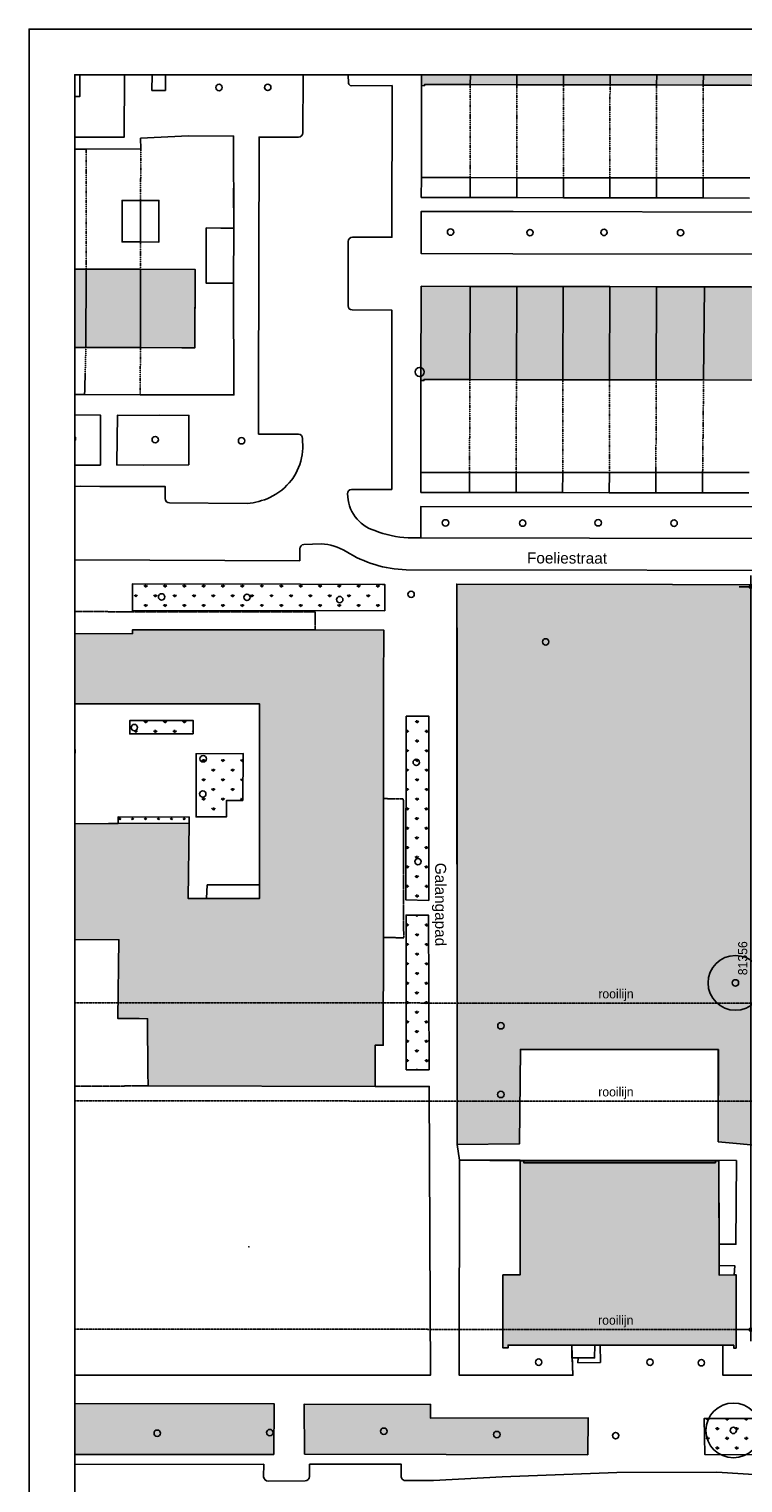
# Model space of a CAD drawing. Header units: millimetres. Extents: x -297000 to 504135, y -166520 to 252050.
# Tile 277 of 416: x -297000 to -218872, y 92830 to 252050. Entities that reach past the tile are written whole.
import ezdxf
from ezdxf.xclip import XClip

# ---------------------------------------------------------------- set-up
doc = ezdxf.new("R2010")
doc.units = ezdxf.units.MM
doc.header["$MEASUREMENT"] = 0
doc.header["$XCLIPFRAME"] = 0
for name, pattern in [('CENTER', [50.8, 31.75, -6.35, 6.35, -6.35]), ('dSV_DASHDOT', [2.54, 1.27, -0.635, 0, -0.635]), ('dSV_DASHED02', [0.9525, 0.635, -0.3175]), ('dSV_DASHED12', [0.5, 0.3, -0.2])]:
    doc.linetypes.add(name, pattern=pattern)
doc.layers.get('Defpoints').update_dxf_attribs({"color": 6})
for name, color, linetype in [('0-SOLID1', 253, 'Continuous'), ('000_bestrating', 9, 'Continuous'), ('000_FRAME_G', 7, 'Continuous'), ('000_green', 52, 'Continuous'), ('000_rooilijnen', 30, 'Continuous'), ('010_D0500_D', 1, 'Continuous'), ('010_T0000_T', 4, 'Continuous'), ('068_HATCH_H', 8, 'Continuous'), ('MB_bebouwing', 7, 'Continuous'), ('MB_begroeid', 8, 'Continuous'), ('MB_boom', 8, 'Continuous'), ('MB_gebr_scheiding_verh', 8, 'Continuous'), ('MB_hek', 8, 'dSV_KRUISLIJN03'), ('MB_kunstwerk', 8, 'Continuous'), ('MB_meubilair', 9, 'Continuous'), ('MB_overbouwing', 9, 'dSV_DASHED02'), ('MB_straatnaam', 8, 'Continuous'), ('MB_tuinscheiding', 9, 'dSV_DASHDOT'), ('MB_uitbouw_zwevend', 9, 'dSV_DASHED02'), ('MB_verhard', 8, 'Continuous'), ('MB_woningscheiding', 9, 'Continuous'), ('Plafond line', 1, 'Continuous')]:
    doc.layers.add(name, color=color, linetype=linetype)
doc.layers.add('000_FRAME_N', color=30, linetype='Continuous', plot=False)
doc.layers.add('070_DRAID_N', color=30, linetype='Continuous', plot=False)
doc.styles.add('DSV_ARIAL', font='ARIAL.TTF')
doc.styles.add('VMX 1 SMALL 0', font='unvr55w.TTF', dxfattribs={"height": 1})
doc.styles.add('VMX 2 MEDIUM 100', font='unvr55w.TTF', dxfattribs={"height": 200})
doc.styles.add('VMX 2 MEDIUM 500', font='unvr55w.TTF', dxfattribs={"height": 1000})
doc.linetypes.add('dSV_KRUISLIJN03', pattern='A,1.5,-0.75,[135,dSV.shx,S=0.425,R=45,X=0,Y=0],-0.75,1.5', length=4.5)
doc.dimstyles.new('VMX 500', dxfattribs={"dimscale": 500, "dimtxt": 1, "dimasz": 1, "dimexe": 2, "dimexo": 2, "dimgap": 0.7, "dimtad": 1, "dimdec": 0, "dimdsep": 46, "dimtxsty": 'VMX 2 MEDIUM 500', "dimblk1": 'VMX-DIM-ARROW', "dimblk2": 'VMX-DIM-ARROW', "dimsah": 1, "dimcen": 1, "dimdle": 2, "dimse1": 1, "dimse2": 1, "dimclrd": 256, "dimclre": 256, "dimclrt": 256, "dimadec": 0, "dimazin": 0, "dimtm": 1e-09, "dimtfac": 1, "dimtdec": 0, "dimtmove": 2, "dimatfit": 2, "dimldrblk": 'VMX-DIM-ARROW', "dimfxl": 0, "dimtolj": 2, "dimlwd": -1, "dimarcsym": 0})

# ---------------------------------------------------------------- blocks, each defined once
blk = doc.blocks.new('Nutskast')
at = {"color": 0, "linetype": 'ByBlock', "lineweight": -2}
blk.add_circle((0, 0), 0.5, dxfattribs=at)
blk = doc.blocks.new('Boom')
at = {"color": 1, "linetype": 'ByBlock', "lineweight": -2}
blk.add_circle((0, 0), 0.35, dxfattribs=at)
blk = doc.blocks.new('0704_plafonds')
at = {"layer": '068_HATCH_H'}
h = blk.add_hatch(dxfattribs=at)
h.set_pattern_fill('GRASS', color=256, style=0)
h.set_pattern_definition([(90, (0, 4), (-0.707107, 0.707107), [0.1875, -1.226714]), (45, (0, 4), (-0.707107, 0.707107), [0.1875, -0.8125]), (135, (0, 4), (-0.707107, -0.707107), [0.1875, -0.8125])])
h.paths.add_polyline_path([(1, -19), (1, -21), (14, -21), (14, -19)])
at = {"layer": '000_FRAME_G', "color": 9}
for points in [[(8, -11), (1, -11), (1, -6), (8, -6)], [(8, -11), (1, -11), (1, -17), (8, -17)], [(8, -11), (14, -11), (14, -6), (8, -6)], [(8, -11), (14, -11), (14, -17), (8, -17)]]:
    blk.add_lwpolyline(points, close=True, dxfattribs=at)
at = {"layer": '068_HATCH_H', "color": 9}
for p, q in [((1, -11), (14, -11)), ((8, -10), (8, -15))]:
    blk.add_line(p, q, dxfattribs=at)
at = {"layer": '068_HATCH_H', "linetype": 'CENTER', "ltscale": 0.05}
blk.add_line((1, -27), (14, -27), dxfattribs=at)
at = {"layer": '068_HATCH_H'}
for points in [[(14, -19), (1, -19), (1, -21), (14, -21)], [(14, -32), (1, -32), (1, -34), (14, -34)]]:
    blk.add_lwpolyline(points, close=True, dxfattribs=at)
at = {"layer": '070_DRAID_N'}
blk.add_lwpolyline([(14, -25), (1, -25), (1, -28), (14, -28)], close=True, dxfattribs=at)
at = {"layer": '010_T0000_T', "char_height": 1.4, "attachment_point": 1, "style": 'VMX 1 SMALL 0'}
for s, insert in [('betonplaten,\\Pafm. 2700 x 3200', (17, -10)), ('groen', (17, -19)), ('hekwerk,\\Pnader uit te werken', (17, -25)), ('bestrating,tegels\\Pafm. 300 x 300,\\P(deels hergebruikte tegels)', (17, -32))]:
    blk.add_mtext(s, dxfattribs=dict(at, insert=insert))
blk = doc.blocks.new('1006_X-00.01')
at = {"layer": '0-SOLID1'}
blk.add_hatch(color=252, dxfattribs=at).paths.add_polyline_path([(-267420.72429, 420591.33528), (-221025.02014, 420497.86645), (-221050.80774, 410201.02543), (-221370.11974, 410189.19989), (-221361.53633, 410312.59488), (-267127.89462, 410401.18559), (-267126.9683, 410274.69787), (-267449.6046, 410284.98453)])
h = blk.add_hatch(color=252, dxfattribs=at)
h.paths.add_polyline_path([(-328311.14212, 390245.27266), (-292231.06688, 390152.15493), (-292250.19033, 381578.81706), (-328324.28353, 381633.86783)])
h.paths.add_polyline_path([(-353007.06905, 372250.82649), (-344452.75841, 372234.41417), (-344377.28561, 420223.81721), (-352922.08652, 420237.13681)])
h = blk.add_hatch(color=252, dxfattribs=at)
h.paths.add_polyline_path([(-178387.20832, 388155.56593), (-168074.67795, 388141.44737), (-168108.75926, 362141.34895), (-178433.89791, 362144.79277), (-178423.61126, 362467.42908), (-178306.63328, 362471.44812), (-178267.91454, 387843.36568), (-178394.40225, 387842.43936)])
h.paths.add_polyline_path([(-267478.38781, 388306.35464), (-195423.07602, 388185.76102), (-195429.84414, 377882.73457), (-195758.66588, 377874.00174), (-195753.17518, 377987.887), (-267182.23384, 378094.09276), (-267187.72454, 377980.2075), (-267507.26812, 378000.00389)])
h = blk.add_hatch(color=252, dxfattribs=at)
h.paths.add_polyline_path([(-292877.96802, 329509.11725), (-301688.88094, 329457.557), (-312853.74876, 329391.28766), (-312932.36657, 337103.71394), (-305336.91826, 337178.31271), (-305346.11424, 337570.37831), (-305494.71415, 337566.12769), (-305496.5892, 342572.13373), (-285168.94821, 342575.53273), (-285168.34983, 322759.85771), (-285167.87995, 321270.70467), (-290968.14547, 321251.62842), (-292978.7279, 321245.12624)], flags=16)
h.paths.add_polyline_path([(-330852.61736, 342038.89747), (-331000.62188, 342039.71099), (-334248.11626, 342048.50059), (-334243.92391, 343548.75604), (-334226.44482, 350748.31842), (-334440.85539, 350748.64562), (-335576.79381, 350751.07871), (-340078.48798, 350760.80285), (-342002.80971, 350764.10324), (-342051.45653, 329338.74132), (-341850.95497, 329337.67978), (-334287.46252, 329284.91755), (-334227.75213, 337972.36451), (-322026.94679, 337916.24735), (-322098.8286, 308306.83747), (-322099.58086, 308107.28688), (-319819.45454, 308098.68629), (-314744.66913, 308079.24474), (-312860.79105, 308071.22085), (-312966.62777, 315441.28019), (-312986.02599, 316794.62926), (-309324.21487, 316779.38679), (-300573.37688, 316743.22588), (-300684.19184, 308124.97664), (-298347.69512, 308105.40436), (-297433.08704, 308098.18802), (-297389.85099, 302194.37394), (-297379.12881, 300730.27865), (-272513.16211, 300687.85461), (-272520.84161, 305191.00251), (-271629.01059, 305184.88431), (-271617.3621, 316980.58159), (-271601.35989, 332197.6707), (-271592.48812, 341220.272), (-271589.20118, 344657.78407), (-271582.56005, 350659.99665), (-279077.08787, 350666.14474), (-299073.14683, 350683.19951), (-299073.229, 350262.6047), (-312797.84077, 350256.9646), (-312794.66588, 350687.06914), (-322028.96378, 350714.31346), (-322050.63522, 342014.49562)])
h = blk.add_hatch(color=256, dxfattribs=at)
h.paths.add_polyline_path([(-152411.38886, 313859.51217), (-166258.09167, 313862.45521), (-166263.03368, 313495.5948), (-165140.33942, 313488.00494), (-165137.55299, 307062.10483), (-176041.39609, 307064.47292), (-176041.12566, 306792.4826), (-175046.43173, 306791.44776), (-175047.89248, 294694.17928), (-145693.22683, 294681.54828), (-145677.95746, 304687.37493), (-153226.55235, 304688.4262), (-153225.96167, 308929.74837), (-152416.39399, 308929.35244)])
h.paths.add_polyline_path([(-175913.10802, 335751.2023), (-175814.903, 350409.47149), (-161682.0673, 350376.99047), (-161691.7862, 345658.67451), (-153501.24352, 345655.40997), (-153558.287, 333581.09235), (-169266.0337, 333621.01382), (-169270.24697, 330309.98947), (-175867.09076, 330331.25004)])
h.paths.add_polyline_path([(-234887.57165, 292510.40743), (-234881.94673, 280025.46628), (-233221.92073, 280026.21419), (-233006.24992, 280026.52869), (-233010.90393, 272025.71758), (-233273.3891, 272026.95766), (-233273.22194, 272330.57665), (-257973.82065, 272352.04423), (-257971.57432, 272045.31152), (-258537.60424, 272045.64078), (-258532.95282, 280041.97734), (-256651.33228, 280039.94541), (-256654.12618, 292512.28249), (-256255.68988, 292515.2004)])
at = {"layer": '000_green'}
h = blk.add_hatch(dxfattribs=at)
h.set_pattern_fill('GRASS', color=253, scale=1500, style=0)
h.paths.add_polyline_path([(-331027.16174, 343523.15819), (-331027.16174, 355638.62391), (-312761.13155, 355607.95072), (-312775.64998, 350687.01304), (-322028.96378, 350714.31346), (-322053.08238, 342014.50241), (-331027.16174, 342039.78282)])
h.paths.add_polyline_path([(-305758.82785, 330448.87794), (-312124.8084, 330468.66686), (-312101.08261, 336297.07462), (-305735.10206, 336277.28571)])
h.paths.add_polyline_path([(-286988.91607, 331999.91374), (-288791.36601, 331986.71366), (-288806.69513, 330193.54189), (-292117.71948, 330197.75516), (-292117.79419, 337117.00367), (-286979.11499, 337138.82452)])
h.paths.add_polyline_path([(-292446.66822, 339274.48875), (-299375.42647, 339277.50676), (-299367.29128, 340757.55197), (-292448.04276, 340757.62668)])
h.paths.add_polyline_path([(-341879.51705, 317131.06775), (-341850.95497, 329337.67978), (-342051.45791, 329338.13503), (-342002.80971, 350764.10324), (-334440.85539, 350748.64562), (-334420.44942, 355648.55946), (-358072.64355, 355769.44442), (-358174.61437, 311614.21181), (-355092.05099, 311572.42645), (-355083.62097, 317151.02095)])
h = blk.add_hatch(dxfattribs=at)
h.set_pattern_fill('GRASS', color=253, scale=1500, style=0)
h.paths.add_polyline_path([(-266615.92267, 302492.47841), (-266670.38889, 319429.69286), (-269137.1309, 319443.25152), (-269123.79635, 302508.89821)])
h.paths.add_polyline_path([(-266650.57756, 321042.64281), (-266643.30892, 341209.08144), (-269112.83438, 341214.08133), (-269146.08036, 321097.10155)])
h.paths.add_polyline_path([(-271452.56875, 352773.40675), (-299082.2457, 352789.26627), (-299081.4389, 355701.80801), (-280697.14732, 355672.63336), (-271461.04011, 355657.41928)])
h = blk.add_hatch(dxfattribs=at)
h.set_pattern_fill('GRASS', color=253, scale=1500, style=0)
h.paths.add_polyline_path([(-228711.09855, 269039.40701), (-228713.52797, 271731.49049), (-226851.5902, 271726.12726), (-226826.79616, 283022.26754), (-228786.89257, 282944.6657), (-228629.32827, 295974.75294), (-225949.35301, 295776.17649), (-226010.4977, 296784.52233), (-229753.01608, 296981.64206), (-229795.4177, 294135.20532), (-234969.42411, 294619.10375), (-234959.36843, 304710.28787), (-256623.44552, 304731.87572), (-256731.03328, 294377.51312), (-263529.74794, 294327.72333), (-263583.85558, 355692.9706), (-216354.267, 355614.09655), (-216354.267, 355392.6354), (-225792.76075, 355392.6354), (-225675.36385, 274041.8621), (-216354.267, 274038.72552), (-216354.267, 269039.40701)])
h = blk.add_hatch(dxfattribs=at)
h.set_pattern_fill('GRASS', color=9, scale=1000, style=0)
h.paths.add_polyline_path([(-300649.68636, 330185.86985), (-300648.18848, 329463.64699), (-292877.96802, 329509.11725), (-292870.22875, 330179.59477)])
h = blk.add_hatch(dxfattribs=at)
h.set_pattern_fill('GRASS', color=253, scale=1500, style=0)
h.paths.add_polyline_path([(-283621.27405, 260355.95596), (-355922.44951, 260367.22869), (-357974.13971, 262433.03782), (-357981.05724, 265968.50839), (-283586.18589, 265928.29558)])
h.paths.add_polyline_path([(-249252.57042, 260335.68894), (-280247.46901, 260415.44971), (-280274.92996, 265892.46038), (-266458.31354, 265857.66356), (-266472.63418, 264358.59888), (-249218.96886, 264383.75896)])
h = blk.add_hatch(dxfattribs=at)
h.set_pattern_fill('GRASS', color=253, scale=1500, style=0)
h.paths.add_polyline_path([(-236499.94899, 264328.25344), (-236448.88925, 260378.83666), (-216354.84986, 260252.67535), (-216353.46283, 264321.38546)])
at = {"layer": '000_bestrating'}
blk.add_lwpolyline([(-263292.5648, 292599.64806), (-256654.14609, 292601.13512), (-256651.33228, 280039.94541), (-258532.95337, 280041.03993), (-258537.60424, 272045.64078), (-257968.59446, 272055.67471), (-257968.33689, 272352.03947), (-250997.60635, 272346.21139), (-250999.92663, 270935.78074), (-250947.88295, 270936.16188), (-250880.99657, 269039.40701), (-263318.20385, 269052.94938), (-263292.5648, 292599.64806)], dxfattribs=at)
at = {"layer": '000_green'}
for points in [[(-228711.09855, 269039.40701), (-228713.52797, 271731.49049), (-226851.5902, 271726.12726), (-226826.79616, 283022.26754), (-228786.89257, 282944.6657), (-228629.32827, 295974.75294), (-225949.35301, 295776.17649), (-226010.4977, 296784.52233), (-229753.01608, 296981.64206), (-229795.4177, 294135.20532), (-234969.42411, 294619.10375), (-234959.36843, 304710.28787), (-256623.44552, 304731.87572), (-256731.03328, 294377.51312), (-263529.74794, 294327.72333), (-263583.85558, 355692.9706), (-216354.267, 355614.09655), (-216354.267, 355392.6354), (-225792.76075, 355392.6354), (-225675.36385, 274041.8621), (-225675.36385, 274041.8621), (-216354.267, 274038.72552), (-216354.267, 269039.40701), (-228711.09855, 269039.40701)], [(-263292.5648, 292599.64806), (-256654.12618, 292512.28249), (-256651.33228, 280039.94541), (-258532.95337, 280041.03993), (-258537.60684, 272041.16623), (-257968.41213, 272045.33468), (-257968.14557, 272352.0393), (-250997.61562, 272340.57215), (-250947.88295, 270936.16188), (-250880.99657, 269039.40701), (-263318.20385, 269052.94938), (-263292.5648, 292599.64806)]]:
    blk.add_lwpolyline(points, dxfattribs=at)
at = {"layer": '000_green', "color": 7, "flags": 128}
blk.add_lwpolyline([(-292877.96802, 329509.11725), (-301688.88094, 329457.557), (-312853.74876, 329391.28766), (-312932.36657, 337103.71394), (-305336.91826, 337178.31271), (-305346.11424, 337570.37831), (-305494.71415, 337566.12769), (-305496.5892, 342572.13373), (-285168.94821, 342575.53273), (-285168.34983, 322759.85771), (-285167.87995, 321270.70467), (-290968.14547, 321251.62842), (-292978.7279, 321245.12624), (-292877.96802, 329509.11725)], dxfattribs=at)
at = {"layer": '000_green', "color": 8, "flags": 128}
blk.add_lwpolyline([(-263529.74794, 294327.72333), (-256731.03328, 294377.51312), (-256623.44552, 304731.87572), (-234957.9422, 304710.28645), (-234969.42411, 294619.10375), (-229795.4177, 294135.20532), (-229753.01608, 296981.64206), (-226368.29687, 296803.08985), (-226010.4977, 296784.52233), (-225949.35301, 295776.17649), (-226388.84328, 295808.69262), (-228629.32827, 295974.75294), (-228672.49186, 294095.99354), (-228786.89257, 282944.6657), (-226826.79616, 283022.26754), (-226851.5902, 271726.12726), (-228711.09855, 271731.48349), (-228711.09855, 269039.40701)], dxfattribs=at)
at = {"layer": '000_rooilijnen', "color": 8, "linetype": 'dSV_DASHED12', "ltscale": 10}
for p, q in [((-95100.12456, 309688.73822), (-401242.93325, 309911.53768)), ((-94958.49676, 298950.38477), (-401101.30545, 299173.18424)), ((-94976.69083, 273950.39139), (-401119.49952, 274173.19086))]:
    blk.add_line(p, q, dxfattribs=at)
at = {"layer": 'Defpoints'}
for points in [[(-267420.72429, 420591.33528), (-221025.02014, 420497.86645), (-221050.80774, 410201.02543), (-221370.11974, 410189.19989), (-221361.53633, 410312.59488), (-267127.89462, 410401.18559), (-267126.9683, 410274.69787), (-267449.6046, 410284.98453), (-267420.72429, 420591.33528)], [(-328311.14212, 390245.27266), (-292231.06688, 390152.15493), (-292250.19033, 381578.81706), (-328324.28353, 381633.86783), (-328311.14212, 390245.27266)], [(-267478.38781, 388306.35464), (-195423.07602, 388185.76102), (-195429.84414, 377882.73457), (-195758.66588, 377874.00174), (-195753.17518, 377987.887), (-267182.23384, 378094.09276), (-267187.72454, 377980.2075), (-267507.26812, 378000.00389), (-267478.38781, 388306.35464)]]:
    blk.add_lwpolyline(points, dxfattribs=at)
at = {"layer": 'MB_bebouwing', "flags": 128}
for points in [[(-262060.12759, 420580.94405), (-267420.72429, 420591.33528), (-267449.6046, 410284.98453)], [(-304852.10098, 415203.66982), (-304854.72307, 409084.47926), (-313421.63617, 409094.47457), (-313409.50434, 415210.57241)], [(-262105.67571, 410391.47864), (-267127.89462, 410401.18559), (-267126.9683, 410274.69787), (-267449.6046, 410284.98453)], [(-262105.67571, 410391.47864), (-257007.87345, 410381.3765)], [(-257007.87345, 410381.3765), (-251900.5846, 410371.34384)], [(-251900.5846, 410371.34384), (-246815.12183, 410362.10005)], [(-246815.12183, 410362.10005), (-241708.78396, 410352.37666)], [(-241708.78396, 410352.37666), (-236601.49512, 410342.344)], [(-236601.49512, 410342.344), (-231503.69285, 410332.24187)], [(-267464.41081, 400215.91402), (-267467.45124, 398040.18639), (-262107.1638, 398028.84418)], [(-267464.41081, 400215.91402), (-262103.83726, 400208.68498)], [(-262103.83726, 400208.68498), (-257015.54473, 400201.67557)], [(-257015.54473, 400201.67557), (-251917.76563, 400194.73562)], [(-251917.76563, 400194.73562), (-246819.98652, 400187.79568)], [(-246819.98652, 400187.79568), (-241722.20741, 400180.85574)], [(-241722.20741, 400180.85574), (-236624.4283, 400173.9158)], [(-236624.4283, 400173.9158), (-231526.64919, 400166.97586)], [(-298187.36753, 397707.69148), (-300214.4721, 397711.82033), (-300222.25619, 393161.12375), (-298204.6382, 393156.92542)], [(-298187.36753, 397707.69148), (-296179.23611, 397703.42368), (-296187.0202, 393152.72709), (-298204.6382, 393156.92542)], [(-262107.1638, 398028.84418), (-257022.01031, 398018.64941)], [(-257022.01031, 398018.64941), (-251918.19293, 398007.64262)], [(-251918.19293, 398007.64262), (-246822.60188, 397997.20805)], [(-246822.60188, 397997.20805), (-241725.10889, 397986.15495)], [(-241725.10889, 397986.15495), (-236630.46881, 397976.02965)], [(-236630.46881, 397976.02965), (-231532.97582, 397964.97655)], [(-288004.50067, 394676.82487), (-291005.72275, 394695.9564), (-291021.64203, 388665.2146), (-288033.02241, 388639.66606)], [(-288004.50067, 394676.82487), (-288033.02241, 388639.66606)], [(-310133.56069, 390201.30226), (-304166.06275, 390184.91982)], [(-304166.06275, 390184.91982), (-298220.67701, 390165.21308)], [(-298220.67701, 390165.21308), (-292231.06688, 390152.15493), (-292253.66464, 381578.82481), (-298211.65284, 381592.11454)], [(-291018.68323, 389786.10355), (-291021.64203, 388665.2146), (-288033.02241, 388639.66606)], [(-262131.08158, 388297.13102), (-267478.38781, 388306.35464), (-267507.26812, 378000.00389)], [(-262131.08158, 388297.13102), (-257010.52542, 388289.09294)], [(-257010.52542, 388289.09294), (-251935.5002, 388280.08894)], [(-251935.5002, 388280.08894), (-246837.07939, 388271.88876)], [(-246837.07939, 388271.88876), (-241730.43225, 388263.11634)], [(-241730.43225, 388263.11634), (-236465.03376, 388254.24159)], [(-236465.03376, 388254.24159), (-231376.09953, 388245.97192)], [(-292241.94606, 386024.71808), (-292253.66464, 381578.82481), (-293686.78219, 381582.02148)], [(-310146.64871, 381624.87943), (-304179.15078, 381608.49698)], [(-304179.15078, 381608.49698), (-298211.65284, 381592.11454)], [(-262160.34736, 378086.59702), (-267182.23384, 378094.09276), (-267187.72454, 377980.2075), (-267507.26812, 378000.00389)], [(-262160.34736, 378086.59702), (-257062.87752, 378078.70611)], [(-257062.87752, 378078.70611), (-251965.09842, 378071.76617)], [(-251965.09842, 378071.76617), (-246857.19103, 378063.63545)], [(-246857.19103, 378063.63545), (-241759.41192, 378056.69551)], [(-241759.41192, 378056.69551), (-236571.49873, 378048.83448)], [(-236571.49873, 378048.83448), (-231405.7209, 378040.81134)], [(-267522.07433, 367930.93338), (-262183.96856, 367925.75345)], [(-267522.07433, 367930.93338), (-267509.188, 365739.51057), (-262199.82808, 365730.00905)], [(-262183.96856, 367925.75345), (-257083.35969, 367921.04789)], [(-257083.35969, 367921.04789), (-251984.96204, 367916.0099)], [(-251984.96204, 367916.0099), (-246887.51536, 367911.28117)], [(-246887.51536, 367911.28117), (-241790.06868, 367906.55245)], [(-241790.06868, 367906.55245), (-236674.90909, 367901.32098)], [(-236674.90909, 367901.32098), (-231591.06216, 367896.80889)], [(-267509.188, 365739.51057), (-262199.82808, 365730.00905)], [(-262199.82808, 365730.00905), (-257101.40727, 365721.80887)], [(-262199.82808, 365730.00905), (-257101.40727, 365721.80887)], [(-257101.40727, 365721.80887), (-252007.4089, 365712.94382)], [(-257101.40727, 365721.80887), (-252007.4089, 365712.94382)], [(-252007.4089, 365712.94382), (-246909.29736, 365703.79266)], [(-252007.4089, 365712.94382), (-246909.29736, 365703.79266)], [(-246909.29736, 365703.79266), (-241801.69924, 365694.71097)], [(-246909.29736, 365703.79266), (-241801.69924, 365694.71097)], [(-241801.69924, 365694.71097), (-236695.0521, 365685.93856)], [(-241801.69924, 365694.71097), (-236695.0521, 365685.93856)], [(-236695.0521, 365685.93856), (-231606.11787, 365677.6689)], [(-236695.0521, 365685.93856), (-231606.11787, 365677.6689)], [(-312986.02599, 316794.62926), (-309324.21487, 316779.38679), (-300573.37688, 316743.22588), (-300684.19184, 308124.97664), (-298347.69512, 308105.40436), (-297433.08704, 308098.18802), (-297389.85099, 302194.37394), (-297379.12881, 300730.27865), (-272513.16211, 300687.85461), (-272520.84161, 305191.00251), (-271629.01059, 305184.88431), (-271617.3621, 316980.58159), (-271601.35989, 332197.6707), (-271592.48812, 341220.272), (-271589.20118, 344657.78407), (-271582.56005, 350659.99665), (-279077.08787, 350666.14474), (-299073.14683, 350683.19951), (-299073.229, 350262.6047), (-312797.84077, 350256.9646)], [(-234474.15284, 272331.23785), (-233269.28789, 272330.57449), (-233273.3891, 272026.95766), (-233010.90393, 272025.71758), (-233006.24992, 280026.52869), (-233221.92073, 280026.21419), (-234878.36072, 280025.4679), (-234878.63488, 281056.07982), (-234881.07395, 283418.66295)], [(-250997.60635, 272346.21139), (-248490.467, 272343.70061), (-247888.9855, 272343.6782), (-246241.69966, 272342.1438), (-234474.15284, 272331.23785)]]:
    blk.add_lwpolyline(points, dxfattribs=at)
at = {"layer": 'MB_bebouwing'}
blk.add_lwpolyline([(-288004.50067, 394676.82487), (-289425.19702, 394685.88121)], dxfattribs=at)
blk.add_lwpolyline([(-234887.57165, 292510.40743), (-234881.94673, 280025.46628), (-233221.92073, 280026.21419), (-233006.24992, 280026.52869), (-233010.90393, 272025.71758), (-233273.3891, 272026.95766), (-233273.22194, 272330.57665), (-257973.82065, 272352.04423), (-257971.57432, 272045.31152), (-258537.60424, 272045.64078), (-258532.95282, 280041.97734), (-256651.33228, 280039.94541), (-256654.12618, 292512.28249), (-256255.68988, 292515.2004), (-256255.68988, 292515.2004)], close=True, dxfattribs=at)
at = {"layer": 'MB_begroeid', "flags": 128}
for points in [[(-295464.31757, 409763.58501), (-295439.17242, 417989.07392), (-296912.80061, 417984.60666), (-296947.4555, 409762.21047), (-295464.31757, 409763.58501)], [(-219097.65126, 391794.56787), (-219106.25709, 396424.20349), (-229133.60054, 396441.21269), (-257422.55175, 396489.55996), (-267472.03055, 396506.40706), (-267479.35148, 391892.46661), (-257465.58462, 391872.51186), (-229052.28744, 391815.27191), (-219097.65126, 391794.56787)], [(-316260.29281, 370146.15541), (-316262.93556, 371299.24699), (-316268.70788, 374246.52653), (-302591.18164, 374204.38637), (-302589.19378, 368923.88809), (-302588.9256, 368714.54166)], [(-302588.9256, 368714.54166), (-316257.17369, 368785.21103), (-316262.93556, 371299.24699), (-316268.70788, 374246.52653), (-302591.18164, 374204.38637), (-302589.19378, 368923.88809), (-302588.9256, 368714.54166)], [(-292915.47657, 368744.27359), (-300789.56838, 368718.232), (-300787.7262, 368898.50016), (-300734.76601, 374189.5204), (-292907.75972, 374167.78172), (-292915.47657, 368744.27359)], [(-296095.13277, 374176.63431), (-292907.75972, 374167.78172), (-292915.47657, 368744.27359)], [(-267523.2397, 360749.1997), (-267507.3503, 364193.12879), (-193665.51533, 364101.43042), (-193684.26587, 360616.36968)], [(-267507.3503, 364193.12879), (-193665.51533, 364101.43042), (-193684.26587, 360616.36968)], [(-271452.56875, 352773.40675), (-299082.2457, 352789.26627), (-299081.4389, 355701.80801), (-280697.14732, 355672.63336), (-271461.04011, 355657.41928), (-271452.56875, 352773.40675)], [(-271710.44227, 355657.8301), (-271461.04011, 355657.41928), (-271460.80284, 355576.64336)], [(-263583.85558, 355692.9706), (-263573.12665, 353011.44466)], [(-263583.85558, 355692.9706), (-216354.267, 355614.08313)], [(-263583.85558, 355692.9706), (-263573.12665, 353011.44466)], [(-263583.85558, 355692.9706), (-263545.77181, 346174.5385), (-263533.08942, 305579.38449)], [(-263583.85558, 355692.9706), (-263545.77181, 346174.5385), (-263533.08942, 305579.38449)], [(-292446.66822, 339274.48875), (-299375.42647, 339277.50676), (-299367.29128, 340757.55197), (-292448.04276, 340757.62668), (-292446.66822, 339274.48875)], [(-266650.57756, 321042.64281), (-266643.30892, 341209.08144), (-269112.83438, 341214.08133), (-269146.08036, 321097.10155), (-266650.57756, 321042.64281)], [(-286988.91607, 331999.91374), (-288791.36601, 331986.71366), (-288806.69513, 330193.54189), (-292117.71948, 330197.75516), (-292117.79419, 337117.00367), (-286979.11499, 337138.82452), (-286988.91607, 331999.91374)], [(-300648.18706, 329462.96477), (-300649.68636, 330185.86985), (-292870.22875, 330179.59477), (-292877.96802, 329509.11725)], [(-266615.92267, 302492.47841), (-266670.38889, 319429.69286), (-269137.1309, 319443.25152), (-269123.79635, 302508.89821), (-266615.92267, 302492.47841)], [(-263533.08942, 305579.38449), (-263529.74794, 294327.72333)], [(-250997.60635, 272346.21139), (-250880.99657, 269039.40701), (-263318.2186, 269039.40701), (-263292.5648, 292599.64806)], [(-234881.07395, 283418.66295), (-233027.70472, 283387.96286), (-232971.46803, 292549.73875), (-263292.5648, 292599.64806)], [(-250997.60635, 272346.21139), (-257973.82065, 272352.04423), (-257968.41213, 272045.33468), (-258537.60684, 272041.16623), (-258532.95282, 280041.97734), (-256651.33228, 280039.94541), (-256654.12618, 292512.28249), (-256255.64357, 292508.87601), (-256254.25409, 292319.14444), (-235284.66478, 292324.08233), (-235286.05426, 292513.81391), (-234887.57165, 292510.40743), (-234881.07395, 283418.66295)], [(-283621.27405, 260355.95596), (-355922.44951, 260367.22869), (-357974.13971, 262433.03782), (-357981.05724, 265968.50839), (-283586.18589, 265928.29558), (-283621.27405, 260355.95596)], [(-249252.57042, 260335.68894), (-280247.46901, 260415.44971), (-280274.92996, 265892.46038), (-266458.31354, 265857.66356), (-266472.63418, 264358.59888), (-249218.96886, 264383.75896), (-249252.57042, 260335.68894)], [(-249252.57042, 260335.68894), (-280247.46901, 260415.44971), (-280274.92996, 265892.46038), (-266458.31354, 265857.66356), (-266472.63418, 264358.59888), (-249218.96886, 264383.75896), (-249252.57042, 260335.68894)]]:
    blk.add_lwpolyline(points, dxfattribs=at)
at = {"layer": 'MB_begroeid'}
for points in [[(-302588.9256, 368714.54166), (-312007.99921, 368763.24139)], [(-292915.47657, 368744.27359), (-297867.14941, 368727.89717)]]:
    blk.add_lwpolyline(points, dxfattribs=at)
at = {"layer": 'MB_gebr_scheiding_verh'}
for points in [[(-280370.36872, 453896.10706), (-280368.55716, 453432.83423), (-280335.41726, 444287.20846), (-280418.44257, 405101.76719)], [(-280381.59253, 422493.87278), (-280418.44257, 405101.76719)], [(-275453.90734, 410550.50788), (-275490.949, 413233.50115)], [(-275009.45453, 393690.46497), (-270676.85662, 393668.43421), (-270668.85589, 410280.3828), (-275126.57369, 410244.2585)], [(-280898.80753, 404627.05728), (-285225.05789, 404645.97217), (-285278.6695, 376428.13556), (-285287.28578, 372120.61855), (-280923.0891, 372101.98156)], [(-275489.69996, 386160.84152), (-275483.47194, 393212.63918)], [(-275124.24668, 366054.05501), (-270705.55017, 366063.96217), (-270694.34467, 385692.82801), (-275041.51646, 385718.54688)], [(-280461.49934, 371642.70834), (-280453.47844, 370590.6491)], [(-326151.4757, 365230.98992), (-326173.34137, 366489.45005), (-302637.38267, 366392.69651), (-300696.89439, 366384.13849), (-295488.01347, 366363.14909), (-295504.34213, 365051.91403)], [(-304745.50767, 366401.36276), (-302637.38267, 366392.69651), (-300696.89439, 366384.13849), (-295488.01347, 366363.14909), (-295504.34213, 365051.91403)], [(-298632.08316, 366375.81825), (-295488.01347, 366363.14909), (-295504.34213, 365051.91403)], [(-295029.01367, 364573.45102), (-286528.20557, 364521.86088)], [(-280774.23222, 359548.49274), (-280767.83014, 358242.48393), (-346748.78459, 358523.30503), (-346748.62472, 360315.10077), (-351438.93739, 360300.9908), (-354048.64294, 360317.92979)], [(-280322.39647, 360032.48081), (-278424.47715, 360093.49926)], [(-268893.51281, 360752.13032), (-267523.2397, 360749.1997)], [(-280774.23222, 359548.49274), (-280769.60237, 358604.01414)], [(-280774.23222, 359548.49274), (-280769.60237, 358604.01414)], [(-269129.07863, 357250.3024), (-163698.37051, 357110.70574)], [(-350483.82367, 257906.57799), (-350500.34581, 259255.83705), (-284720.3994, 259304.327), (-284723.0439, 257938.16705)], [(-279710.85242, 257959.06158), (-279704.88363, 259303.10934), (-269680.26909, 259313.27646), (-269683.79509, 257937.93921)], [(-269329.18575, 257534.48882), (-266134.69115, 257508.23432), (-258605.03409, 257930.21114), (-246050.81466, 258411.12144), (-235134.36911, 258415.17036), (-227661.47165, 257951.27002), (-220688.10802, 257471.06194), (-220336.94251, 257451.49713)], [(-284200.7853, 257442.3385), (-280184.80037, 257471.74921)]]:
    blk.add_lwpolyline(points, dxfattribs=at)
at = {"layer": 'MB_gebr_scheiding_verh', "flags": 128}
for points in [[(-272513.16211, 300687.85461), (-271624.20717, 300685.82642), (-266607.6941, 300677.97509), (-266491.66859, 276457.65825), (-266467.25471, 269039.40701), (-285120.31632, 269039.40701), (-312136.80576, 269039.40701), (-312136.80576, 269039.40701)], [(-263529.74794, 294327.72333), (-263292.5648, 292599.64806)], [(-234474.15284, 272331.23785), (-234462.06883, 269039.40701), (-228721.28239, 269039.40701)], [(-216357.60379, 260252.67629), (-216356.21676, 264321.3864), (-236502.70292, 264328.25437), (-236451.64318, 260378.83759), (-216357.6038, 260252.65648)]]:
    blk.add_lwpolyline(points, dxfattribs=at)
at = {"layer": 'MB_gebr_scheiding_verh'}
for centre, radius, start, end in [((-275045.78584, 410658.66777), 422.21052, 194.8432370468, 258.968715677), ((-280984.21609, 405193.88192), 573.22317, 278.5688087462, 350.7526971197), ((-274999.59452, 393206.65096), 483.91447, 91.1675116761, 179.290972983), ((-275022.74297, 386185.79303), 467.62315, 183.058650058, 267.6991500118), ((-280928.5596, 371634.88786), 467.12573, 0.9592741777, 89.3289952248), ((-286618.87334, 370762.06845), 6167.77746, 331.2649635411, 358.407388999), ((-287099.81539, 371389.19343), 6931.35887, 296.1288317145, 321.604119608), ((-286658.69321, 370786.20176), 6214.29627, 323.435617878, 331.2463616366), ((-295015.9543, 365061.76356), 488.48714, 181.1553522, 268.4680539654), ((-287227.75181, 372313.84483), 7823.32275, 275.1301286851, 293.9872740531), ((-275083.05896, 365598.33718), 457.57531, 95.1643540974, 181.5671260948), ((-271314.02239, 365584.49428), 4226.44095, 179.9819822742, 252.9384580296), ((-268187.138, 372873.27423), 12141.70891, 248.9205328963, 266.6647890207), ((-280244.95753, 359507.28258), 530.8766, 98.3876583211, 175.547843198), ((-278684.57419, 354398.30245), 5701.13296, 58.3907984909, 87.3851448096), ((-268666.84487, 370532.05945), 13289.79798, 238.0654743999, 268.006787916), ((-284199.34026, 257966.82359), 524.48709, 183.1320447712, 269.8421407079), ((-280228.31922, 257988.20576), 518.28686, 274.8166101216, 356.7764569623), ((-269254.14413, 257958.01166), 430.11957, 182.6748025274, 259.9523652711)]:
    blk.add_arc(centre, radius, start, end, dxfattribs=at)
at = {"layer": 'MB_hek', "flags": 128}
for points in [[(-263583.85558, 355692.9706), (-263573.12665, 353011.44466)], [(-263583.85558, 355692.9706), (-263573.12665, 353011.44466)], [(-263583.85558, 355692.9706), (-263545.77181, 346174.5385), (-263533.08942, 305579.38449)], [(-263583.85558, 355692.9706), (-263545.77181, 346174.5385), (-263533.08942, 305579.38449)], [(-263533.08942, 305579.38449), (-263529.74794, 294327.72333)]]:
    blk.add_lwpolyline(points, dxfattribs=at)
at = {"layer": 'MB_kunstwerk', "flags": 128}
for points in [[(-290968.14547, 321251.62842), (-290893.05515, 322743.54847), (-285168.34983, 322759.85771)], [(-234878.63488, 281056.07982), (-233162.26039, 281034.17978), (-233221.92073, 280026.21419)], [(-250997.60635, 272346.21139), (-250999.92663, 270935.78074), (-250857.62795, 270936.82286), (-250312.44738, 270938.28555), (-248504.88699, 270944.56586), (-248490.467, 272343.70061)], [(-250312.44738, 270938.28555), (-250325.74383, 270422.09062), (-247868.74313, 270443.24661), (-247888.9855, 272343.6782)]]:
    blk.add_lwpolyline(points, dxfattribs=at)
at = {"layer": 'MB_overbouwing', "flags": 128}
blk.add_lwpolyline([(-271601.35989, 332197.6707), (-271617.3621, 316980.58159)], dxfattribs=at)
at = {"layer": 'MB_tuinscheiding', "flags": 128}
for points in [[(-262105.67571, 410391.47864), (-262103.83726, 400208.68498)], [(-257007.87345, 410381.3765), (-257015.54473, 400201.67557)], [(-251900.5846, 410371.34384), (-251917.76563, 400194.73562)], [(-246815.12183, 410362.10005), (-246819.98652, 400187.79568)], [(-241708.78396, 410352.37666), (-241722.20741, 400180.85574)], [(-236601.49512, 410342.344), (-236624.4283, 400173.9158)], [(-304148.82421, 403333.20046), (-304166.06275, 390184.91982)], [(-298181.24858, 403349.39092), (-298187.36753, 397707.69148)], [(-298204.6382, 393156.92542), (-298220.67701, 390165.21308)], [(-304179.15078, 381608.49698), (-304321.31574, 376450.59139)], [(-298211.65284, 381592.11454), (-298237.12594, 376434.11482)], [(-262160.34736, 378086.59702), (-262183.96856, 367925.75345)], [(-257062.87752, 378078.70611), (-257083.35969, 367921.04789)], [(-251965.09842, 378071.76617), (-251984.96204, 367916.0099)], [(-246857.19103, 378063.63545), (-246887.51536, 367911.28117)], [(-241759.41192, 378056.69551), (-241790.06868, 367906.55245)], [(-236571.49873, 378048.83448), (-236674.90909, 367901.32098)]]:
    blk.add_lwpolyline(points, dxfattribs=at)
at = {"layer": 'MB_uitbouw_zwevend', "color": 1, "flags": 128}
for points in [[(-312143.86522, 352675.26896), (-279069.89767, 352663.86176), (-279077.08787, 350666.14474)], [(-271601.35989, 332197.6707), (-269435.88454, 332169.57253), (-269397.24797, 316962.05441), (-271617.3621, 316980.58159)], [(-297379.12881, 300730.27865), (-314909.82285, 300690.43402), (-314899.5602, 308079.83813)]]:
    blk.add_lwpolyline(points, dxfattribs=at)
at = {"layer": 'MB_verhard', "flags": 128}
for points in [[(-262060.12759, 420580.94405), (-267420.72429, 420591.33528), (-267449.6046, 410284.98453)], [(-295464.31757, 409763.58501), (-295439.17242, 417989.07392), (-296912.80061, 417984.60666), (-296947.4555, 409762.21047), (-295464.31757, 409763.58501)], [(-299956.12326, 415116.19294), (-299993.19331, 404632.68991), (-331098.18969, 404632.58533), (-331050.11659, 415211.35605)], [(-267449.6046, 410284.98453), (-267464.41081, 400215.91402)], [(-298181.24858, 403349.39092), (-298199.32679, 404522.495), (-292932.68823, 404776.1054), (-288018.22367, 404755.17353), (-288004.50067, 394676.82487)], [(-310055.05792, 403318.09171), (-304148.82421, 403333.20046)], [(-304148.82421, 403333.20046), (-298181.24858, 403349.39092)], [(-267464.41081, 400215.91402), (-267467.45124, 398040.18639), (-262107.1638, 398028.84418)], [(-288010.43639, 399036.09926), (-288004.50067, 394676.82487)], [(-219097.65126, 391794.56787), (-219106.25709, 396424.20349), (-229133.60054, 396441.21269), (-257422.55175, 396489.55996), (-267472.03055, 396506.40706), (-267479.35148, 391892.46661), (-257465.58462, 391872.51186), (-229052.28744, 391815.27191), (-219097.65126, 391794.56787)], [(-262107.1638, 398028.84418), (-257022.01031, 398018.64941)], [(-257022.01031, 398018.64941), (-251918.19293, 398007.64262)], [(-251918.19293, 398007.64262), (-246822.60188, 397997.20805)], [(-246822.60188, 397997.20805), (-241725.10889, 397986.15495)], [(-241725.10889, 397986.15495), (-236630.46881, 397976.02965)], [(-236630.46881, 397976.02965), (-231532.97582, 397964.97655)], [(-288004.50067, 394676.82487), (-288033.02241, 388639.66606)], [(-288033.02241, 388639.66606), (-287984.53246, 376404.84081), (-298237.12594, 376434.11482)], [(-288033.02241, 388639.66606), (-287984.53246, 376404.84081), (-295363.63221, 376425.91019)], [(-262131.08158, 388297.13102), (-267478.38781, 388306.35464), (-267507.26812, 378000.00389)], [(-262131.08158, 388297.13102), (-257010.52542, 388289.09294)], [(-257010.52542, 388289.09294), (-251935.5002, 388280.08894)], [(-251935.5002, 388280.08894), (-246837.07939, 388271.88876)], [(-246837.07939, 388271.88876), (-241730.43225, 388263.11634)], [(-241730.43225, 388263.11634), (-236465.03376, 388254.24159)], [(-236465.03376, 388254.24159), (-231376.09953, 388245.97192)], [(-267507.26812, 378000.00389), (-267522.07433, 367930.93338)], [(-310235.0564, 376467.36752), (-304321.31574, 376450.59139)], [(-304321.31574, 376450.59139), (-298237.12594, 376434.11482)], [(-316260.29281, 370146.15541), (-316262.93556, 371299.24699), (-316268.70788, 374246.52653), (-302591.18164, 374204.38637), (-302589.19378, 368923.88809), (-302588.9256, 368714.54166)], [(-302588.9256, 368714.54166), (-316257.17369, 368785.21103), (-316262.93556, 371299.24699), (-316268.70788, 374246.52653), (-302591.18164, 374204.38637), (-302589.19378, 368923.88809), (-302588.9256, 368714.54166)], [(-292915.47657, 368744.27359), (-300789.56838, 368718.232), (-300787.7262, 368898.50016), (-300734.76601, 374189.5204), (-292907.75972, 374167.78172), (-292915.47657, 368744.27359)], [(-296095.13277, 374176.63431), (-292907.75972, 374167.78172), (-292915.47657, 368744.27359)], [(-267522.07433, 367930.93338), (-267509.188, 365739.51057), (-262199.82808, 365730.00905)], [(-267509.188, 365739.51057), (-262199.82808, 365730.00905)], [(-262199.82808, 365730.00905), (-257101.40727, 365721.80887)], [(-262199.82808, 365730.00905), (-257101.40727, 365721.80887)], [(-257101.40727, 365721.80887), (-252007.4089, 365712.94382)], [(-257101.40727, 365721.80887), (-252007.4089, 365712.94382)], [(-252007.4089, 365712.94382), (-246909.29736, 365703.79266)], [(-252007.4089, 365712.94382), (-246909.29736, 365703.79266)], [(-246909.29736, 365703.79266), (-241801.69924, 365694.71097)], [(-246909.29736, 365703.79266), (-241801.69924, 365694.71097)], [(-241801.69924, 365694.71097), (-236695.0521, 365685.93856)], [(-241801.69924, 365694.71097), (-236695.0521, 365685.93856)], [(-236695.0521, 365685.93856), (-231606.11787, 365677.6689)], [(-236695.0521, 365685.93856), (-231606.11787, 365677.6689)], [(-267523.2397, 360749.1997), (-267507.3503, 364193.12879), (-193665.51533, 364101.43042), (-193684.26587, 360616.36968)], [(-267507.3503, 364193.12879), (-193665.51533, 364101.43042), (-193684.26587, 360616.36968)], [(-267523.2397, 360749.1997), (-193684.26587, 360616.36968)], [(-271452.56875, 352773.40675), (-299082.2457, 352789.26627), (-299081.4389, 355701.80801), (-280697.14732, 355672.63336), (-271461.04011, 355657.41928), (-271452.56875, 352773.40675)], [(-271710.44227, 355657.8301), (-271461.04011, 355657.41928), (-271460.80284, 355576.64336)], [(-263583.85558, 355692.9706), (-263573.12665, 353011.44466)], [(-263583.85558, 355692.9706), (-263573.12665, 353011.44466)], [(-263583.85558, 355692.9706), (-263545.77181, 346174.5385), (-263533.08942, 305579.38449)], [(-263583.85558, 355692.9706), (-263545.77181, 346174.5385), (-263533.08942, 305579.38449)], [(-272513.16211, 300687.85461), (-272520.84161, 305191.00251), (-271629.01059, 305184.88431), (-271617.3621, 316980.58159), (-271601.35989, 332197.6707), (-271592.48812, 341220.272), (-271589.20118, 344657.78407), (-271582.56005, 350659.99665), (-279077.08787, 350666.14474), (-299073.14683, 350683.19951), (-299073.229, 350262.6047), (-312797.84077, 350256.9646), (-312794.66588, 350687.06914)], [(-300648.18706, 329462.96477), (-301688.88094, 329457.557), (-312853.74876, 329391.28766), (-312932.36657, 337103.71394), (-305336.91826, 337178.31271), (-305346.11424, 337570.37831), (-305494.71415, 337566.12769), (-305496.5892, 342572.13373), (-285168.94821, 342575.53273), (-285168.34983, 322759.85771), (-285167.87995, 321270.70467), (-290968.14547, 321251.62842), (-292978.7279, 321245.12624), (-292877.96802, 329509.11725)], [(-292446.66822, 339274.48875), (-299375.42647, 339277.50676), (-299367.29128, 340757.55197), (-292448.04276, 340757.62668), (-292446.66822, 339274.48875)], [(-266650.57756, 321042.64281), (-266643.30892, 341209.08144), (-269112.83438, 341214.08133), (-269146.08036, 321097.10155), (-266650.57756, 321042.64281)], [(-286988.91607, 331999.91374), (-288791.36601, 331986.71366), (-288806.69513, 330193.54189), (-292117.71948, 330197.75516), (-292117.79419, 337117.00367), (-286979.11499, 337138.82452), (-286988.91607, 331999.91374)], [(-300648.18706, 329462.96477), (-300649.68636, 330185.86985), (-292870.22875, 330179.59477), (-292877.96802, 329509.11725)], [(-266615.92267, 302492.47841), (-266670.38889, 319429.69286), (-269137.1309, 319443.25152), (-269123.79635, 302508.89821), (-266615.92267, 302492.47841)], [(-309324.21487, 316779.38679), (-300573.37688, 316743.22588), (-300684.19184, 308124.97664), (-298347.69512, 308105.40436), (-297433.08704, 308098.18802), (-297389.85099, 302194.37394), (-297379.12881, 300730.27865)], [(-263533.08942, 305579.38449), (-263529.74794, 294327.72333)], [(-297379.12881, 300730.27865), (-272513.16211, 300687.85461)], [(-250997.60635, 272346.21139), (-250880.99657, 269039.40701), (-263318.2186, 269039.40701), (-263292.5648, 292599.64806)], [(-234881.07395, 283418.66295), (-233027.70472, 283387.96286), (-232971.46803, 292549.73875), (-263292.5648, 292599.64806)], [(-234474.15284, 272331.23785), (-233269.28789, 272330.57449), (-233273.3891, 272026.95766), (-233010.90393, 272025.71758), (-233006.24992, 280026.52869), (-233221.92073, 280026.21419), (-234878.36072, 280025.4679), (-234878.63488, 281056.07982), (-234881.07395, 283418.66295)], [(-250997.60635, 272346.21139), (-248490.467, 272343.70061), (-247888.9855, 272343.6782), (-246241.69966, 272342.1438), (-234474.15284, 272331.23785)], [(-283621.27405, 260355.95596), (-355922.44951, 260367.22869), (-357974.13971, 262433.03782), (-357981.05724, 265968.50839), (-283586.18589, 265928.29558), (-283621.27405, 260355.95596)], [(-249252.57042, 260335.68894), (-280247.46901, 260415.44971), (-280274.92996, 265892.46038), (-266458.31354, 265857.66356), (-266472.63418, 264358.59888), (-249218.96886, 264383.75896), (-249252.57042, 260335.68894)]]:
    blk.add_lwpolyline(points, dxfattribs=at)
at = {"layer": 'MB_verhard'}
for points in [[(-302588.9256, 368714.54166), (-312007.99921, 368763.24139)], [(-292915.47657, 368744.27359), (-297867.14941, 368727.89717)]]:
    blk.add_lwpolyline(points, dxfattribs=at)
at = {"layer": 'MB_woningscheiding', "flags": 128}
for points in [[(-262060.12759, 420580.94405), (-262105.67571, 410391.47864)], [(-256975.28336, 420569.79831), (-257007.87345, 410381.3765)], [(-251877.4811, 420559.69617), (-251900.5846, 410371.34384)], [(-246782.84102, 420549.57088), (-246815.12183, 410362.10005)], [(-241675.55218, 420539.53822), (-241708.78396, 410352.37666)], [(-236577.74991, 420529.43609), (-236601.49512, 410342.344)], [(-262103.83726, 400208.68498), (-262107.1638, 398028.84418)], [(-257015.54473, 400201.67557), (-257022.01031, 398018.64941)], [(-251917.76563, 400194.73562), (-251918.19293, 398007.64262)], [(-246819.98652, 400187.79568), (-246822.60188, 397997.20805)], [(-241722.20741, 400180.85574), (-241725.10889, 397986.15495)], [(-236624.4283, 400173.9158), (-236630.46881, 397976.02965)], [(-298187.36753, 397707.69148), (-298204.6382, 393156.92542)], [(-304166.06275, 390184.91982), (-304179.15078, 381608.49698)], [(-298220.67701, 390165.21308), (-298211.65284, 381592.11454)], [(-262131.08158, 388297.13102), (-262160.34736, 378086.59702)], [(-257010.52542, 388289.09294), (-257062.87752, 378078.70611)], [(-251935.5002, 388280.08894), (-251965.09842, 378071.76617)], [(-246837.07939, 388271.88876), (-246857.19103, 378063.63545)], [(-241730.43225, 388263.11634), (-241759.41192, 378056.69551)], [(-236465.03376, 388254.24159), (-236571.49873, 378048.83448)], [(-262183.96856, 367925.75345), (-262199.82808, 365730.00905)], [(-257083.35969, 367921.04789), (-257101.40727, 365721.80887)], [(-251984.96204, 367916.0099), (-252007.4089, 365712.94382)], [(-246887.51536, 367911.28117), (-246909.29736, 365703.79266)], [(-241790.06868, 367906.55245), (-241801.69924, 365694.71097)], [(-236674.90909, 367901.32098), (-236695.0521, 365685.93856)]]:
    blk.add_lwpolyline(points, dxfattribs=at)
at = {"layer": 'MB_boom', "zscale": 1000}
for p, xscale, yscale, rotation in [((-289609.92798, 410078.42229), 1000.000000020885, 1000, 341.9846442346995), ((-284275.1002, 410089.03016), 1000.000000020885, 1000, 341.9846442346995), ((-264264.63469, 394243.50808), 1000.000000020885, 1000, 341.9846442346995), ((-255577.18773, 394183.79769), 1000.000000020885, 1000, 341.9846442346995), ((-247472.23268, 394208.36762), 1000.000000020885, 1000, 341.9846442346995), ((-239091.72685, 394174.87064), 1000.000000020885, 1000, 341.9846442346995), ((-305649.26044, 371623.63957), 1000.000000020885, 1000, 341.9846442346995), ((-296591.39691, 371506.557), 1000.000000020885, 1000, 341.9846442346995), ((-287144.56051, 371389.16069), 1000.000000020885, 1000, 341.9846442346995), ((-264821.98145, 362394.43643), 1000.000000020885, 1000, 341.9846442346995), ((-256375.13905, 362370.91235), 1000.000000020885, 1000, 341.9846442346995), ((-248108.98164, 362406.14992), 1000.000000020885, 1000, 341.9846442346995), ((-239804.32212, 362365.77276), 1000.000000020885, 1000, 341.9846442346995), ((-295892.89817, 354286.28408), 1000.000000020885, 1000, 341.9846442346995), ((-286547.80772, 354244.03934), 1000.000000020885, 1000, 341.9846442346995), ((-276397.94555, 353992.64762), 1000.000000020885, 1000, 341.9846442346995), ((-268584.84902, 354574.81831), 1000.000000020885, 1000, 341.9846442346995), ((-268584.84902, 354574.81831), 1000.000000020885, 1000, 341.9846442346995), ((-253854.34916, 349363.60216), 1000.000000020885, 1000, 341.9846442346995), ((-298874.57038, 339976.89448), 1000.000000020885, 1000, 341.9846442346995), ((-291342.097, 336559.7839), 1000.000000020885, 1000, 341.9846442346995), ((-268019.96469, 336167.68095), 1000.000000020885, 1000, 341.9846442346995), ((-291386.59778, 332704.53817), 1000.000000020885, 1000, 341.9846442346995), ((-267832.8328, 325296.84926), 1000.000000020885, 1000, 341.9846442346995), ((-233088.49399, 312014.81329), 1000.000000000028, 1000.000000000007, 342.0442371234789), ((-258758.01161, 307318.86771), 1000.000000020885, 1000, 341.9846442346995), ((-258763.04662, 299801.89528), 1000.000000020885, 1000, 341.9846442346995), ((-254617.51113, 270482.36875), 1000.000000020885, 1000, 341.9846442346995), ((-242432.86413, 270473.5687), 1000.000000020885, 1000, 341.9846442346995), ((-236816.06854, 270413.5072), 1000.000000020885, 1000, 341.9846442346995), ((-296373.23325, 262694.42485), 1000.000000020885, 1000, 341.9846442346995), ((-284046.86652, 262765.72173), 1000.000000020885, 1000, 341.9846442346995), ((-271569.27032, 262914.02282), 1000.000000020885, 1000, 341.9846442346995), ((-259204.94682, 262552.35401), 1000.000000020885, 1000, 341.9846442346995), ((-246196.65802, 262430.43829), 1000.000000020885, 1000, 341.9846442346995), ((-233311.41301, 263007.63173), 1000.000000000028, 1000.000000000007, 342.0442371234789)]:
    blk.add_blockref('Boom', p, dxfattribs=dict(at, xscale=xscale, yscale=yscale, rotation=rotation))
at = {"layer": 'MB_meubilair', "xscale": 1000.000000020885, "yscale": 1000, "zscale": 1000, "rotation": 341.9846442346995}
blk.add_blockref('Nutskast', (-267637.37895, 378925.62323), dxfattribs=at)
at = {"layer": 'Plafond line'}
blk.add_blockref('0704_plafonds', (-286347.84202, 283130.64413), dxfattribs=at)
at = {"layer": '000_rooilijnen', "color": 8, "linetype": 'dSV_DASHED12', "ltscale": 10, "char_height": 1000, "attachment_point": 7, "style": 'VMX 2 MEDIUM 100'}
for insert in [(-248093.37475, 310019.30687), (-248101.18965, 299281.06218), (-248119.38373, 274281.0688)]:
    blk.add_mtext('rooilijn', dxfattribs=dict(at, insert=insert))
at = {"layer": 'MB_straatnaam', "style": 'DSV_ARIAL'}
for s, rotation, p in [('Foeliestraat', 359.7489672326, (-255900.74513, 357960.99348)), ('Galangapad', 270.0391962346, (-265954.3991, 325168.61573))]:
    blk.add_text(s, height=1200, rotation=rotation, dxfattribs=at).set_placement(p)
blk = doc.blocks.new('VMX-DIM-ARROW')
h = blk.add_hatch(color=256)
edge = h.paths.add_edge_path()
edge.add_arc((0, 0), 0.5, 0, 360)
for p, q in [((-2.5, 0), (2.5, 0)), ((0, 2.5), (0, -2.5))]:
    blk.add_line(p, q)
blk = doc.blocks.new('*D878')
at = {"layer": '010_D0500_D'}
blk.add_line((-218017, 190472), (-218017, 110116), dxfattribs=at)
at = {"layer": 'Defpoints', "color": 0}
for p in [(-218017, 190972), (-218017, 109616), (-214231, 109616)]:
    blk.add_point(p, dxfattribs=at)
at = {"layer": '010_D0500_D', "xscale": 500, "yscale": 500, "zscale": 500}
for p, rotation in [((-218017, 190972), 90), ((-218017, 109616), 270)]:
    blk.add_blockref('VMX-DIM-ARROW', p, dxfattribs=dict(at, rotation=rotation))
at = {"layer": '010_D0500_D', "insert": (-218885, 150294), "char_height": 1000, "attachment_point": 5, "rotation": 90, "style": 'VMX 2 MEDIUM 500'}
blk.add_mtext('\\A2;81356', dxfattribs=at)

msp = doc.modelspace()

# ---------------------------------------------------------------- block references
ref = msp.add_blockref('1006_X-00.01', (13396.5, -164424.8))
XClip(ref).set_block_clipping_path([(-305396.528697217, 211474.7867280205), (-110396.528697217, 411474.7867280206)])

# ---------------------------------------------------------------- next in the draw order: linework, layer by layer
at = {"color": 8}
for centre in [(-219692, 147590), (-219914.9, 98582.8)]:
    msp.add_circle(centre, 3000, dxfattribs=at)
at = {"layer": '000_FRAME_N'}
msp.add_lwpolyline([(0, 42050), (0, 252050), (-297000, 252050), (-297000, 42050), (0, 42050)], dxfattribs=at)
msp.add_lwpolyline([(-5000, 47050), (-5000, 247050), (-292000, 247050), (-292000, 47050)], close=True, dxfattribs=at)
at = {"layer": 'Defpoints'}
msp.add_lwpolyline([(-97000, 47050), (-97000, 247050), (-292000, 247050), (-292000, 47050)], close=True, dxfattribs=at)

# ---------------------------------------------------------------- next in the draw order: dimensions: what is measured, and where the dimension line sits
at = {"layer": '010_D0500_D'}
dim = msp.add_linear_dim(base=(-218016.7, 109615.7), p1=(-218016.7, 190972.1), p2=(-214231.2, 109615.7), angle=90, dimstyle='VMX 500', dxfattribs=at)
dim.commit()
dim.dimension.update_dxf_attribs({"geometry": '*D878', "text_midpoint": (-218885.4, 150293.9)})

doc.saveas('drawing.dxf')
